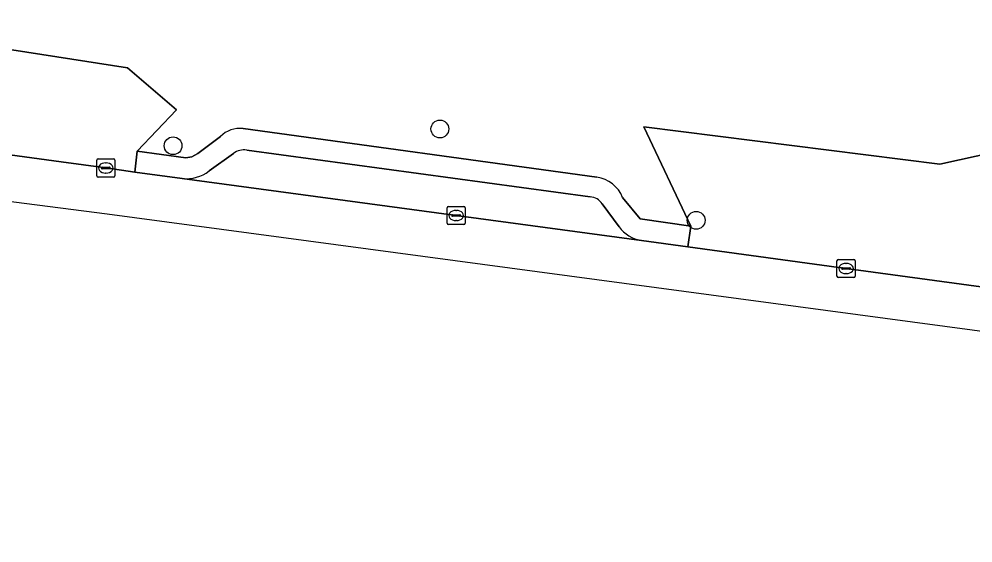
# Model space of a CAD drawing. Extents: x 161692 to 162379, y 380760 to 381678.
# Drawn here: x 161909.8 to 161962.2, y 380779.1 to 380807.9 of the extents above; entities that cross this region are included whole.
import ezdxf

# ---------------------------------------------------------------- set-up
doc = ezdxf.new("R2010")
doc.units = 0
for name, color, linetype in [('IMGEO_Berm_groen', 7, 'Continuous'), ('IMGEO_Boom', 7, 'Continuous'), ('IMGEO_Kolk', 7, 'Continuous'), ('IMGEO_Parkeervlak_open', 7, 'Continuous'), ('IMGEO_Rijbaan_lokaal_gesloten', 7, 'Continuous'), ('IMGEO_Voetpad_open', 7, 'Continuous')]:
    doc.layers.add(name, color=color, linetype=linetype)

msp = doc.modelspace()

# ---------------------------------------------------------------- linework, layer by layer
at = {"layer": 'IMGEO_Berm_groen'}
for points in [[(161915.77, 380805.204), (161902.451, 380807.28), (161902.117, 380804.424), (161900.925, 380804.563), (161900.577, 380801.584), (161902.44, 380801.366), (161912.13, 380800.044), (161914.571, 380799.711), (161916.171, 380799.476), (161916.303, 380800.636), (161918.45, 380802.907)], [(161981.166, 380797.303), (161966.376, 380799.167), (161963.473, 380800.601), (161960.395, 380799.921), (161944.127, 380801.972), (161946.701, 380796.522), (161946.543, 380795.38), (161955.234, 380794.192), (161980.175, 380790.815), (161980.351, 380791.965)]]:
    msp.add_lwpolyline(points, close=True, dxfattribs=at)
for points in [[(161902.451, 380807.28), (161915.77, 380805.204), (161918.45, 380802.907), (161916.303, 380800.636), (161918.973, 380800.267), (161919.294, 380800.331), (161919.633, 380800.504), (161920.867, 380801.437)], [(161922.121, 380801.88), (161941.547, 380799.212)], [(161942.964, 380798.09), (161943.924, 380796.916), (161946.701, 380796.522), (161944.127, 380801.972), (161960.395, 380799.921), (161963.473, 380800.601), (161966.376, 380799.167), (161981.166, 380797.303), (161980.351, 380791.965), (161982.754, 380791.63)]]:
    msp.add_lwpolyline(points, dxfattribs=at)
for centre, radius, start, end in [((161921.971, 380800.309), 1.578, 84.5404, 134.3732), ((161941.272, 380797.409), 1.824, 21.932, 81.3226)]:
    msp.add_arc(centre, radius, start, end, dxfattribs=at)
at = {"layer": 'IMGEO_Boom'}
for centre in [(161932.926, 380801.851), (161918.269, 380800.931), (161947.002, 380796.839)]:
    msp.add_circle(centre, 0.489, dxfattribs=at)
at = {"layer": 'IMGEO_Kolk'}
for p, q in [((161914.074, 380799.286), (161914.074, 380800.138)), ((161914.149, 380800.212), (161915.001, 380800.212)), ((161915.075, 380800.138), (161915.075, 380799.286)), ((161914.333, 380799.706), (161914.333, 380799.718)), ((161914.771, 380799.669), (161914.373, 380799.669)), ((161914.376, 380799.755), (161914.774, 380799.755)), ((161914.562, 380799.992), (161914.587, 380799.992)), ((161914.817, 380799.718), (161914.817, 380799.706)), ((161915.001, 380799.212), (161914.149, 380799.212)), ((161914.585, 380799.432), (161914.56, 380799.432)), ((161933.319, 380796.678), (161933.319, 380797.53)), ((161933.394, 380797.604), (161934.246, 380797.604)), ((161934.32, 380797.53), (161934.32, 380796.678)), ((161933.578, 380797.098), (161933.578, 380797.11)), ((161934.016, 380797.061), (161933.618, 380797.061)), ((161933.621, 380797.147), (161934.019, 380797.147)), ((161933.807, 380797.384), (161933.832, 380797.384)), ((161934.062, 380797.11), (161934.062, 380797.098)), ((161934.246, 380796.604), (161933.394, 380796.604)), ((161933.83, 380796.824), (161933.805, 380796.824)), ((161954.737, 380793.767), (161954.737, 380794.619)), ((161954.812, 380794.693), (161955.664, 380794.693)), ((161955.225, 380794.473), (161955.25, 380794.473)), ((161955.738, 380794.619), (161955.738, 380793.767)), ((161954.996, 380794.187), (161954.996, 380794.199)), ((161955.434, 380794.15), (161955.036, 380794.15)), ((161955.039, 380794.236), (161955.437, 380794.236)), ((161955.248, 380793.913), (161955.223, 380793.913)), ((161955.48, 380794.199), (161955.48, 380794.187)), ((161955.664, 380793.693), (161954.812, 380793.693))]:
    msp.add_line(p, q, dxfattribs=at)
for points in [[(161914.074, 380799.286), (161914.074, 380800.138)], [(161914.149, 380800.212), (161915.001, 380800.212)], [(161915.075, 380800.138), (161915.075, 380799.286)], [(161915.001, 380799.212), (161914.149, 380799.212)], [(161933.319, 380796.678), (161933.319, 380797.53)], [(161933.394, 380797.604), (161934.246, 380797.604)], [(161934.32, 380797.53), (161934.32, 380796.678)], [(161934.246, 380796.604), (161933.394, 380796.604)], [(161954.737, 380793.767), (161954.737, 380794.619)], [(161954.812, 380794.693), (161955.664, 380794.693)], [(161955.738, 380794.619), (161955.738, 380793.767)], [(161955.664, 380793.693), (161954.812, 380793.693)]]:
    msp.add_lwpolyline(points, dxfattribs=at)
for centre, radius, start, end in [((161914.151, 380800.136), 0.0765, 91.552, 178.448), ((161914.151, 380800.136), 0.0765, 91.552, 178.448), ((161914.999, 380800.136), 0.0765, 1.552, 88.448), ((161914.999, 380800.136), 0.0765, 1.552, 88.448), ((161914.373, 380799.715), 0.0403, 85.8775, 175.7526), ((161914.37, 380799.705), 0.0366, 178.938, 274.7102), ((161914.774, 380799.712), 0.043, 264.8664, 352.4533), ((161914.778, 380799.717), 0.0386, 1.7309, 96.639), ((161914.151, 380799.288), 0.0765, 181.552, 268.448), ((161914.151, 380799.288), 0.0765, 181.552, 268.448), ((161914.999, 380799.288), 0.0765, 271.552, 358.448), ((161914.999, 380799.288), 0.0765, 271.552, 358.448), ((161933.396, 380797.528), 0.0765, 91.552, 178.448), ((161933.396, 380797.528), 0.0765, 91.552, 178.448), ((161934.244, 380797.528), 0.0765, 1.552, 88.448), ((161934.244, 380797.528), 0.0765, 1.552, 88.448), ((161933.618, 380797.107), 0.0403, 85.8775, 175.7526), ((161933.615, 380797.097), 0.0366, 178.938, 274.7102), ((161934.019, 380797.104), 0.043, 264.8664, 352.4533), ((161934.023, 380797.109), 0.0386, 1.7309, 96.639), ((161933.396, 380796.68), 0.0765, 181.552, 268.448), ((161933.396, 380796.68), 0.0765, 181.552, 268.448), ((161934.244, 380796.68), 0.0765, 271.552, 358.448), ((161934.244, 380796.68), 0.0765, 271.552, 358.448), ((161954.814, 380794.617), 0.0765, 91.552, 178.448), ((161954.814, 380794.617), 0.0765, 91.552, 178.448), ((161955.662, 380794.617), 0.0765, 1.552, 88.448), ((161955.662, 380794.617), 0.0765, 1.552, 88.448), ((161954.814, 380793.769), 0.0765, 181.552, 268.448), ((161954.814, 380793.769), 0.0765, 181.552, 268.448), ((161955.036, 380794.196), 0.0403, 85.8775, 175.7526), ((161955.033, 380794.186), 0.0366, 178.938, 274.7102), ((161955.437, 380794.193), 0.043, 264.8664, 352.4533), ((161955.441, 380794.198), 0.0386, 1.7309, 96.639), ((161955.662, 380793.769), 0.0765, 271.552, 358.448), ((161955.662, 380793.769), 0.0765, 271.552, 358.448)]:
    msp.add_arc(centre, radius, start, end, dxfattribs=at)
for centre, major_axis, ratio, start_param, end_param in [((161914.561, 380799.712), (-0.387, 0.002), 0.722429, 4.712389, 7.853982), ((161914.586, 380799.712), (-0.39, 0.002), 0.717154, 1.570796, 4.712389), ((161933.806, 380797.104), (-0.387, 0.002), 0.722429, 4.712389, 7.853982), ((161933.831, 380797.104), (-0.39, 0.002), 0.717154, 1.570796, 4.712389), ((161955.224, 380794.193), (-0.387, 0.002), 0.722429, 4.712389, 7.853982), ((161955.249, 380794.193), (-0.39, 0.002), 0.717154, 1.570796, 4.712389)]:
    msp.add_ellipse(centre, major_axis=major_axis, ratio=ratio, start_param=start_param, end_param=end_param, dxfattribs=at)
at = {"layer": 'IMGEO_Parkeervlak_open'}
for points in [[(161941.18, 380798.126), (161922.312, 380800.697)], [(161921.584, 380800.509), (161920.257, 380799.547)], [(161918.776, 380799.132), (161943.996, 380795.73)], [(161942.769, 380796.486), (161941.835, 380797.736)]]:
    msp.add_lwpolyline(points, dxfattribs=at)
for centre, radius, start, end in [((161922.187, 380799.678), 1.027, 82.9992, 125.9605), ((161918.99, 380801.22), 2.099, 264.1619, 307.1456), ((161941.151, 380797.333), 0.794, 30.5327, 87.9265), ((161944.294, 380797.588), 1.881, 215.8405, 260.8819)]:
    msp.add_arc(centre, radius, start, end, dxfattribs=at)
at = {"layer": 'IMGEO_Rijbaan_lokaal_gesloten'}
for points in [[(161807.026, 380819.109), (161803.167, 380819.836), (161798.009, 380820.862), (161779.286, 380823.639), (161756.857, 380826.07), (161745.638, 380827.554), (161735.173, 380829.227), (161731.252, 380829.951), (161723.185, 380831.715), (161719.797, 380832.442), (161719.379, 380829.094), (161765.369, 380823.138), (161807.579, 380816.265), (161826.791, 380811.355), (161859.959, 380804.218), (161914.65, 380797.204), (162022.247, 380782.773), (162063.3, 380779.137)], [(162055.847, 380780.609), (162039.323, 380782.845), (162037.699, 380783.049), (162035.667, 380783.312), (162034.725, 380783.435), (162018.39, 380785.673), (162009.782, 380786.834), (162007.226, 380787.18), (162000, 380788.148), (161982.699, 380790.464), (161980.517, 380790.791), (161980.175, 380790.815), (161955.234, 380794.192), (161946.543, 380795.38), (161943.996, 380795.73), (161918.776, 380799.132), (161916.171, 380799.476), (161914.571, 380799.711), (161912.13, 380800.044), (161902.44, 380801.366)]]:
    msp.add_lwpolyline(points, dxfattribs=at)
at = {"layer": 'IMGEO_Voetpad_open'}
for points in [[(161941.547, 380799.212), (161922.121, 380801.88)], [(161920.867, 380801.437), (161919.633, 380800.504), (161919.294, 380800.331), (161918.973, 380800.267), (161916.303, 380800.636), (161916.171, 380799.476), (161918.776, 380799.132)], [(161922.312, 380800.697), (161941.18, 380798.126)], [(161920.257, 380799.547), (161921.584, 380800.509)], [(161943.996, 380795.73), (161946.543, 380795.38), (161946.701, 380796.522), (161943.924, 380796.916), (161942.964, 380798.09)], [(161941.835, 380797.736), (161942.769, 380796.486)]]:
    msp.add_lwpolyline(points, dxfattribs=at)
for centre, radius, start, end in [((161921.971, 380800.309), 1.578, 84.5404, 134.3732), ((161922.187, 380799.678), 1.027, 82.9992, 125.9605), ((161918.99, 380801.22), 2.099, 264.1619, 307.1456), ((161941.272, 380797.409), 1.824, 21.932, 81.3226), ((161941.151, 380797.333), 0.794, 30.5327, 87.9265), ((161944.294, 380797.588), 1.881, 215.8405, 260.8819)]:
    msp.add_arc(centre, radius, start, end, dxfattribs=at)

doc.saveas('drawing.dxf')
